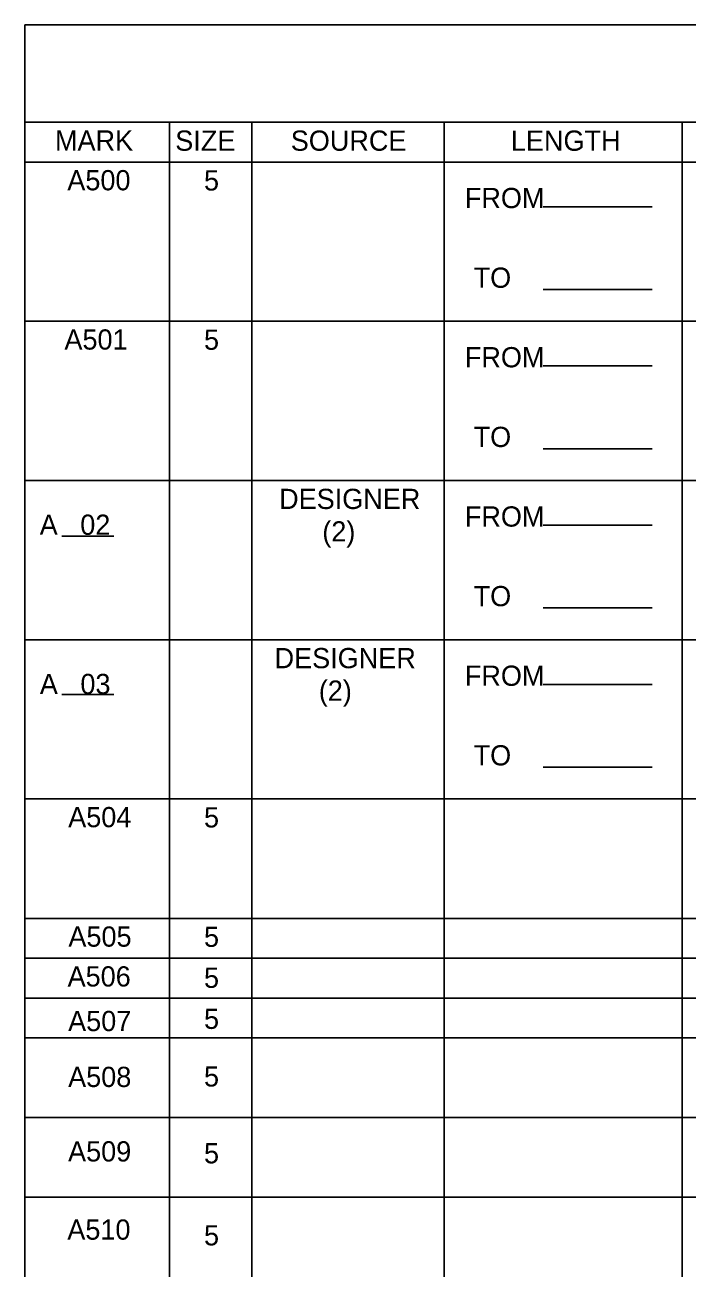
# Model space of a CAD drawing. Extents: x -5022 to -159, y 1126 to 7226.
# Drawn here: x -1277.1 to -1178.9, y 5678.7 to 5863.1 of the extents above; entities that cross this region are included whole.
import ezdxf

# ---------------------------------------------------------------- set-up
doc = ezdxf.new("R2010")
doc.units = 0
doc.layers.add('2', color=7, linetype='Continuous')
doc.layers.add('5', color=7, linetype='Continuous')

msp = doc.modelspace()

# ---------------------------------------------------------------- linework, layer by layer
at = {"layer": '2'}
for p, q in [((-1277.13, 5863.14), (-1277.13, 5299.14)), ((-491.13, 5863.14), (-1277.13, 5863.14))]:
    msp.add_line(p, q, dxfattribs=at)
at = {"layer": '5'}
for p, q in [((-1277.13, 5848.68), (-491.13, 5848.68)), ((-1255.69, 5848.68), (-1255.69, 5506.15)), ((-1243.46, 5848.68), (-1243.46, 5506.15)), ((-1214.9, 5848.68), (-1214.9, 5506.15)), ((-1179.62, 5848.68), (-1179.62, 5506.15)), ((-1277.13, 5842.78), (-491.13, 5842.78)), ((-1200.21, 5836.15), (-1184.08, 5836.15)), ((-1200.21, 5823.88), (-1184.08, 5823.88)), ((-1277.13, 5819.16), (-491.13, 5819.16)), ((-1200.21, 5812.53), (-1184.08, 5812.53)), ((-1200.21, 5800.26), (-1184.08, 5800.26)), ((-1277.13, 5795.53), (-491.13, 5795.53)), ((-1200.21, 5788.91), (-1184.08, 5788.91)), ((-1271.67, 5787.26), (-1263.95, 5787.26)), ((-1200.21, 5776.63), (-1184.08, 5776.63)), ((-1277.13, 5771.91), (-491.13, 5771.91)), ((-1200.21, 5765.29), (-1184.08, 5765.29)), ((-1271.67, 5763.81), (-1263.95, 5763.81)), ((-1200.21, 5753.01), (-1184.08, 5753.01)), ((-1277.13, 5748.29), (-491.13, 5748.29)), ((-1277.13, 5730.57), (-491.13, 5730.57)), ((-1277.13, 5724.67), (-491.13, 5724.67)), ((-1277.13, 5718.76), (-491.13, 5718.76)), ((-1277.13, 5712.85), (-491.13, 5712.85)), ((-1277.13, 5701.04), (-491.13, 5701.04)), ((-1277.13, 5689.23), (-491.13, 5689.23))]:
    msp.add_line(p, q, dxfattribs=at)

# ---------------------------------------------------------------- texts
at = {"layer": '2'}
for s, p in [('MARK', (-1272.66, 5844.49)), ('SIZE', (-1254.82, 5844.46)), ('SOURCE', (-1237.68, 5844.46)), ('LENGTH', (-1205.02, 5844.46)), ('A500', (-1270.83, 5838.59)), ('5', (-1250.55, 5838.56)), ('FROM     ', (-1211.85, 5835.95)), ('TO       ', (-1210.55, 5824.13)), ('A501', (-1271.26, 5814.96)), ('5', (-1250.55, 5814.93)), ('FROM     ', (-1211.85, 5812.33)), ('TO       ', (-1210.55, 5800.51)), ('DESIGNER', (-1239.41, 5791.31)), ('FROM     ', (-1211.85, 5788.7)), ('FROM     ', (-1211.85, 5788.7)), ('A   02', (-1274.93, 5787.48)), ('(2)', (-1233, 5786.49)), ('TO       ', (-1210.55, 5776.89)), ('DESIGNER', (-1240.08, 5767.69)), ('FROM     ', (-1211.85, 5765.08)), ('FROM     ', (-1211.85, 5765.08)), ('A   03', (-1274.91, 5763.85)), ('(2)', (-1233.52, 5762.87)), ('TO       ', (-1210.55, 5753.27)), ('A504', (-1270.7, 5744.1)), ('5', (-1250.55, 5744.07)), ('A505', (-1270.67, 5726.38)), ('5', (-1250.55, 5726.35)), ('A506', (-1270.79, 5720.47)), ('5', (-1250.55, 5720.27)), ('A507', (-1270.71, 5713.85)), ('5', (-1250.55, 5714.18)), ('A508', (-1270.71, 5705.56)), ('5', (-1250.55, 5705.63)), ('A509', (-1270.72, 5694.51)), ('5', (-1250.55, 5694.23)), ('A510', (-1270.83, 5682.91)), ('5', (-1250.55, 5682.06))]:
    msp.add_text(s, height=3, dxfattribs=at).set_placement(p)

doc.saveas('drawing.dxf')
